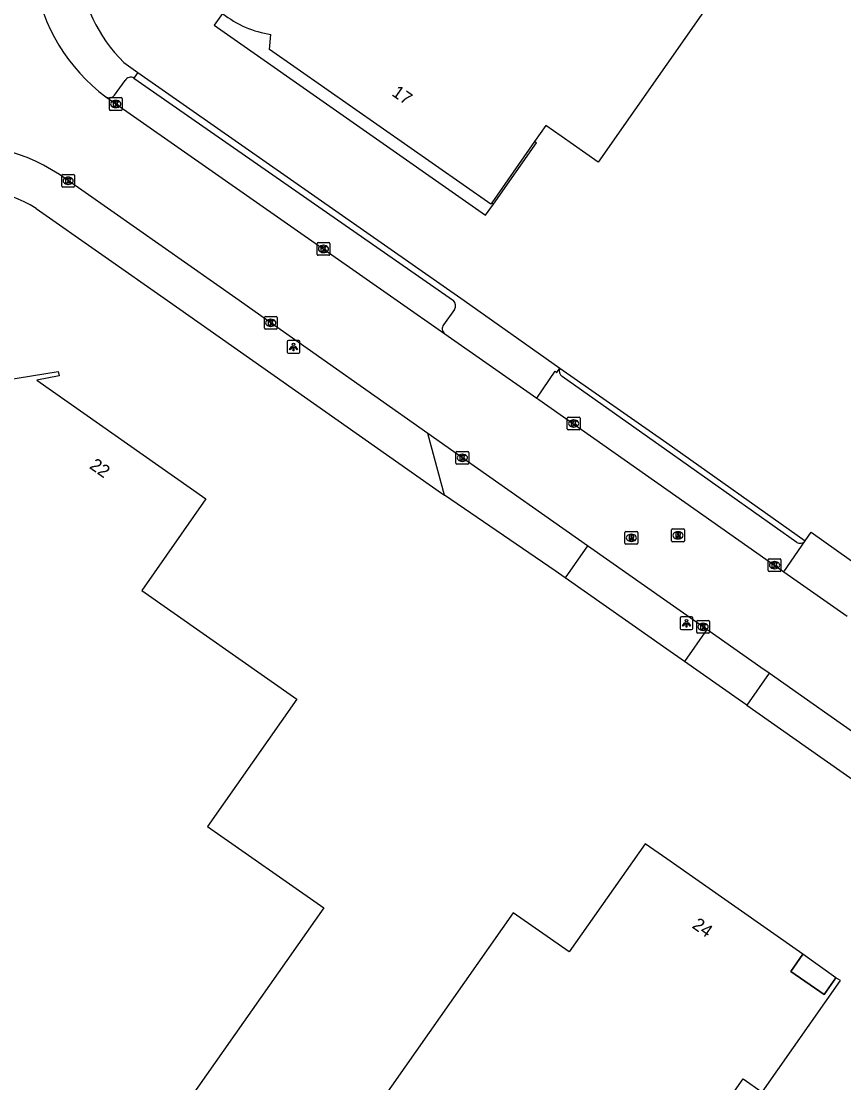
# Model space of a CAD drawing. Extents: x 155018 to 156648, y 383980 to 385733.
# Drawn here: x 155449.5 to 155513.9, y 384938.8 to 385021.9 of the extents above; entities that cross this region are included whole.
import ezdxf

# ---------------------------------------------------------------- set-up
doc = ezdxf.new("R2010")
doc.units = 0
for name, color, linetype in [('IMGEO_Hek', 7, 'Continuous'), ('IMGEO_Kolk', 7, 'Continuous'), ('IMGEO_Lichtpunt', 7, 'Continuous'), ('IMGEO_Pand', 7, 'Continuous'), ('IMGEO_Pand_nummerreeks', 7, 'Continuous'), ('IMGEO_Pand_overbouw', 7, 'Continuous'), ('IMGEO_Rijbaan_lokaal_gesloten', 7, 'Continuous'), ('IMGEO_Rioolput', 7, 'Continuous'), ('IMGEO_Voetpad_open', 7, 'Continuous')]:
    doc.layers.add(name, color=color, linetype=linetype)

msp = doc.modelspace()

# ---------------------------------------------------------------- linework, layer by layer
at = {"layer": 'IMGEO_Hek'}
msp.add_lwpolyline([(155486.305, 385007.654), (155486.445, 385007.555)], dxfattribs=at)
at = {"layer": 'IMGEO_Kolk'}
for p, q in [((155456.463, 385015.891), (155457.315, 385015.891)), ((155456.388, 385014.965), (155456.388, 385015.817)), ((155456.899, 385015.111), (155456.874, 385015.111)), ((155456.876, 385015.671), (155456.901, 385015.671)), ((155457.389, 385015.817), (155457.389, 385014.965)), ((155457.315, 385014.891), (155456.463, 385014.891)), ((155452.665, 385008.955), (155452.665, 385009.807)), ((155452.74, 385009.881), (155453.592, 385009.881)), ((155453.153, 385009.661), (155453.178, 385009.661)), ((155453.666, 385009.807), (155453.666, 385008.955)), ((155453.592, 385008.881), (155452.74, 385008.881)), ((155453.176, 385009.101), (155453.151, 385009.101)), ((155472.641, 385003.622), (155472.641, 385004.474)), ((155472.716, 385004.548), (155473.568, 385004.548)), ((155473.129, 385004.328), (155473.154, 385004.328)), ((155473.642, 385004.474), (155473.642, 385003.622)), ((155473.568, 385003.548), (155472.716, 385003.548)), ((155473.152, 385003.768), (155473.127, 385003.768)), ((155468.518, 384997.834), (155468.518, 384998.686)), ((155468.593, 384998.76), (155469.445, 384998.76)), ((155469.006, 384998.54), (155469.031, 384998.54)), ((155469.519, 384998.686), (155469.519, 384997.834)), ((155469.445, 384997.76), (155468.593, 384997.76)), ((155469.029, 384997.98), (155469.004, 384997.98)), ((155492.218, 384989.955), (155492.218, 384990.807)), ((155492.293, 384990.881), (155493.145, 384990.881)), ((155492.706, 384990.661), (155492.731, 384990.661)), ((155493.219, 384990.807), (155493.219, 384989.955)), ((155493.145, 384989.881), (155492.293, 384989.881)), ((155492.729, 384990.101), (155492.704, 384990.101)), ((155483.509, 384987.266), (155483.509, 384988.118)), ((155483.584, 384988.192), (155484.436, 384988.192)), ((155483.997, 384987.972), (155484.022, 384987.972)), ((155484.51, 384988.118), (155484.51, 384987.266)), ((155484.436, 384987.192), (155483.584, 384987.192)), ((155484.02, 384987.412), (155483.995, 384987.412)), ((155507.937, 384978.868), (155507.937, 384979.72)), ((155508.012, 384979.794), (155508.864, 384979.794)), ((155508.425, 384979.574), (155508.45, 384979.574)), ((155508.938, 384979.72), (155508.938, 384978.868)), ((155508.864, 384978.794), (155508.012, 384978.794)), ((155508.448, 384979.014), (155508.423, 384979.014)), ((155502.343, 384974.04), (155502.343, 384974.892)), ((155502.418, 384974.966), (155503.27, 384974.966)), ((155502.831, 384974.746), (155502.856, 384974.746)), ((155503.344, 384974.892), (155503.344, 384974.04)), ((155503.27, 384973.966), (155502.418, 384973.966)), ((155502.854, 384974.186), (155502.829, 384974.186))]:
    msp.add_line(p, q, dxfattribs=at)
for points in [[(155456.463, 385015.891), (155457.315, 385015.891)], [(155456.388, 385014.965), (155456.388, 385015.817)], [(155456.709, 385015.591), (155456.832, 385015.591), (155456.832, 385015.44), (155456.962, 385015.591), (155457.126, 385015.591), (155456.98, 385015.44), (155457.133, 385015.191), (155456.981, 385015.191), (155456.896, 385015.355), (155456.832, 385015.288), (155456.832, 385015.191), (155456.709, 385015.191), (155456.709, 385015.591)], [(155457.389, 385015.817), (155457.389, 385014.965)], [(155457.315, 385014.891), (155456.463, 385014.891)], [(155452.665, 385008.955), (155452.665, 385009.807)], [(155452.74, 385009.881), (155453.592, 385009.881)], [(155452.986, 385009.581), (155453.109, 385009.581), (155453.109, 385009.43), (155453.239, 385009.581), (155453.403, 385009.581), (155453.257, 385009.43), (155453.41, 385009.181), (155453.258, 385009.181), (155453.173, 385009.345), (155453.109, 385009.278), (155453.109, 385009.181), (155452.986, 385009.181), (155452.986, 385009.581)], [(155453.666, 385009.807), (155453.666, 385008.955)], [(155453.592, 385008.881), (155452.74, 385008.881)], [(155472.641, 385003.622), (155472.641, 385004.474)], [(155472.716, 385004.548), (155473.568, 385004.548)], [(155472.962, 385004.248), (155473.085, 385004.248), (155473.085, 385004.097), (155473.215, 385004.248), (155473.379, 385004.248), (155473.233, 385004.097), (155473.386, 385003.848), (155473.234, 385003.848), (155473.149, 385004.012), (155473.085, 385003.945), (155473.085, 385003.848), (155472.962, 385003.848), (155472.962, 385004.248)], [(155473.642, 385004.474), (155473.642, 385003.622)], [(155473.568, 385003.548), (155472.716, 385003.548)], [(155468.518, 384997.834), (155468.518, 384998.686)], [(155468.593, 384998.76), (155469.445, 384998.76)], [(155468.839, 384998.46), (155468.962, 384998.46), (155468.962, 384998.309), (155469.092, 384998.46), (155469.256, 384998.46), (155469.11, 384998.309), (155469.263, 384998.06), (155469.111, 384998.06), (155469.026, 384998.224), (155468.962, 384998.157), (155468.962, 384998.06), (155468.839, 384998.06), (155468.839, 384998.46)], [(155469.519, 384998.686), (155469.519, 384997.834)], [(155469.445, 384997.76), (155468.593, 384997.76)], [(155492.218, 384989.955), (155492.218, 384990.807)], [(155492.293, 384990.881), (155493.145, 384990.881)], [(155492.539, 384990.581), (155492.662, 384990.581), (155492.662, 384990.43), (155492.792, 384990.581), (155492.956, 384990.581), (155492.81, 384990.43), (155492.963, 384990.181), (155492.811, 384990.181), (155492.726, 384990.345), (155492.662, 384990.278), (155492.662, 384990.181), (155492.539, 384990.181), (155492.539, 384990.581)], [(155493.219, 384990.807), (155493.219, 384989.955)], [(155493.145, 384989.881), (155492.293, 384989.881)], [(155483.509, 384987.266), (155483.509, 384988.118)], [(155483.584, 384988.192), (155484.436, 384988.192)], [(155483.83, 384987.892), (155483.953, 384987.892), (155483.953, 384987.741), (155484.083, 384987.892), (155484.247, 384987.892), (155484.101, 384987.741), (155484.254, 384987.492), (155484.102, 384987.492), (155484.017, 384987.656), (155483.953, 384987.589), (155483.953, 384987.492), (155483.83, 384987.492), (155483.83, 384987.892)], [(155484.51, 384988.118), (155484.51, 384987.266)], [(155484.436, 384987.192), (155483.584, 384987.192)], [(155507.937, 384978.868), (155507.937, 384979.72)], [(155508.012, 384979.794), (155508.864, 384979.794)], [(155508.258, 384979.494), (155508.381, 384979.494), (155508.381, 384979.343), (155508.511, 384979.494), (155508.675, 384979.494), (155508.529, 384979.343), (155508.682, 384979.094), (155508.53, 384979.094), (155508.445, 384979.258), (155508.381, 384979.191), (155508.381, 384979.094), (155508.258, 384979.094), (155508.258, 384979.494)], [(155508.938, 384979.72), (155508.938, 384978.868)], [(155508.864, 384978.794), (155508.012, 384978.794)], [(155502.343, 384974.04), (155502.343, 384974.892)], [(155502.418, 384974.966), (155503.27, 384974.966)], [(155502.664, 384974.666), (155502.787, 384974.666), (155502.787, 384974.515), (155502.917, 384974.666), (155503.081, 384974.666), (155502.935, 384974.515), (155503.088, 384974.266), (155502.936, 384974.266), (155502.851, 384974.43), (155502.787, 384974.363), (155502.787, 384974.266), (155502.664, 384974.266), (155502.664, 384974.666)], [(155503.344, 384974.892), (155503.344, 384974.04)], [(155503.27, 384973.966), (155502.418, 384973.966)]]:
    msp.add_lwpolyline(points, dxfattribs=at)
for centre, start, end in [((155456.465, 385015.815), 91.55205, 178.44795), ((155456.465, 385015.815), 91.55205, 178.44795), ((155457.313, 385015.815), 1.55205, 88.44795), ((155457.313, 385015.815), 1.55205, 88.44795), ((155456.465, 385014.967), 181.55205, 268.44795), ((155456.465, 385014.967), 181.55205, 268.44795), ((155457.313, 385014.967), 271.55205, 358.44795), ((155457.313, 385014.967), 271.55205, 358.44795), ((155452.742, 385009.805), 91.55205, 178.44795), ((155452.742, 385009.805), 91.55205, 178.44795), ((155453.59, 385009.805), 1.55205, 88.44795), ((155453.59, 385009.805), 1.55205, 88.44795), ((155452.742, 385008.957), 181.55205, 268.44795), ((155452.742, 385008.957), 181.55205, 268.44795), ((155453.59, 385008.957), 271.55205, 358.44795), ((155453.59, 385008.957), 271.55205, 358.44795), ((155472.718, 385004.472), 91.55205, 178.44795), ((155472.718, 385004.472), 91.55205, 178.44795), ((155473.566, 385004.472), 1.55205, 88.44795), ((155473.566, 385004.472), 1.55205, 88.44795), ((155472.718, 385003.624), 181.55205, 268.44795), ((155472.718, 385003.624), 181.55205, 268.44795), ((155473.566, 385003.624), 271.55205, 358.44795), ((155473.566, 385003.624), 271.55205, 358.44795), ((155468.595, 384998.684), 91.55205, 178.44795), ((155468.595, 384998.684), 91.55205, 178.44795), ((155469.443, 384998.684), 1.55205, 88.44795), ((155469.443, 384998.684), 1.55205, 88.44795), ((155468.595, 384997.836), 181.55205, 268.44795), ((155468.595, 384997.836), 181.55205, 268.44795), ((155469.443, 384997.836), 271.55205, 358.44795), ((155469.443, 384997.836), 271.55205, 358.44795), ((155492.295, 384990.805), 91.55205, 178.44795), ((155492.295, 384990.805), 91.55205, 178.44795), ((155493.143, 384990.805), 1.55205, 88.44795), ((155493.143, 384990.805), 1.55205, 88.44795), ((155492.295, 384989.957), 181.55205, 268.44795), ((155492.295, 384989.957), 181.55205, 268.44795), ((155493.143, 384989.957), 271.55205, 358.44795), ((155493.143, 384989.957), 271.55205, 358.44795), ((155483.586, 384988.116), 91.55205, 178.44795), ((155483.586, 384988.116), 91.55205, 178.44795), ((155484.434, 384988.116), 1.55205, 88.44795), ((155484.434, 384988.116), 1.55205, 88.44795), ((155483.586, 384987.268), 181.55205, 268.44795), ((155483.586, 384987.268), 181.55205, 268.44795), ((155484.434, 384987.268), 271.55205, 358.44795), ((155484.434, 384987.268), 271.55205, 358.44795), ((155508.014, 384979.718), 91.55205, 178.44795), ((155508.014, 384979.718), 91.55205, 178.44795), ((155508.862, 384979.718), 1.55205, 88.44795), ((155508.862, 384979.718), 1.55205, 88.44795), ((155508.014, 384978.87), 181.55205, 268.44795), ((155508.014, 384978.87), 181.55205, 268.44795), ((155508.862, 384978.87), 271.55205, 358.44795), ((155508.862, 384978.87), 271.55205, 358.44795), ((155502.42, 384974.89), 91.55205, 178.44795), ((155502.42, 384974.89), 91.55205, 178.44795), ((155503.268, 384974.89), 1.55205, 88.44795), ((155503.268, 384974.89), 1.55205, 88.44795), ((155502.42, 384974.042), 181.55205, 268.44795), ((155502.42, 384974.042), 181.55205, 268.44795), ((155503.268, 384974.042), 271.55205, 358.44795), ((155503.268, 384974.042), 271.55205, 358.44795)]:
    msp.add_arc(centre, 0.0765, start, end, dxfattribs=at)
for centre, major_axis, ratio, start_param, end_param in [((155456.875, 385015.391), (-0.387, 0.002), 0.722429, 4.712389, 7.853982), ((155456.9, 385015.391), (-0.39, 0.002), 0.717154, 1.570796, 4.712389), ((155453.152, 385009.381), (-0.387, 0.002), 0.722429, 4.712389, 7.853982), ((155453.177, 385009.381), (-0.39, 0.002), 0.717154, 1.570796, 4.712389), ((155473.128, 385004.048), (-0.387, 0.002), 0.722429, 4.712389, 7.853982), ((155473.153, 385004.048), (-0.39, 0.002), 0.717154, 1.570796, 4.712389), ((155469.005, 384998.26), (-0.387, 0.002), 0.722429, 4.712389, 7.853982), ((155469.03, 384998.26), (-0.39, 0.002), 0.717154, 1.570796, 4.712389), ((155492.705, 384990.381), (-0.387, 0.002), 0.722429, 4.712389, 7.853982), ((155492.73, 384990.381), (-0.39, 0.002), 0.717154, 1.570796, 4.712389), ((155483.996, 384987.692), (-0.387, 0.002), 0.722429, 4.712389, 7.853982), ((155484.021, 384987.692), (-0.39, 0.002), 0.717154, 1.570796, 4.712389), ((155508.424, 384979.294), (-0.387, 0.002), 0.722429, 4.712389, 7.853982), ((155508.449, 384979.294), (-0.39, 0.002), 0.717154, 1.570796, 4.712389), ((155502.83, 384974.466), (-0.387, 0.002), 0.722429, 4.712389, 7.853982), ((155502.855, 384974.466), (-0.39, 0.002), 0.717154, 1.570796, 4.712389)]:
    msp.add_ellipse(centre, major_axis=major_axis, ratio=ratio, start_param=start_param, end_param=end_param, dxfattribs=at)
at = {"layer": 'IMGEO_Lichtpunt'}
for p, q in [((155470.302, 384996.775), (155470.302, 384995.968)), ((155470.302, 384996.775), (155470.302, 384995.968)), ((155471.204, 384996.87), (155470.396, 384996.87)), ((155471.204, 384996.87), (155470.396, 384996.87)), ((155471.298, 384995.968), (155471.298, 384996.775)), ((155471.298, 384995.968), (155471.298, 384996.775)), ((155470.396, 384995.874), (155471.204, 384995.874)), ((155470.396, 384995.874), (155471.204, 384995.874)), ((155501.95, 384975.24), (155501.142, 384975.24)), ((155501.95, 384975.24), (155501.142, 384975.24)), ((155501.048, 384975.145), (155501.048, 384974.338)), ((155501.048, 384975.145), (155501.048, 384974.338)), ((155502.044, 384974.338), (155502.044, 384975.145)), ((155502.044, 384974.338), (155502.044, 384975.145)), ((155501.142, 384974.244), (155501.95, 384974.244)), ((155501.142, 384974.244), (155501.95, 384974.244))]:
    msp.add_line(p, q, dxfattribs=at)
for points in [[(155470.676, 384996.439), (155470.715, 384996.411), (155470.527, 384996.149), (155470.489, 384996.176), (155470.676, 384996.439)], [(155470.778, 384996.391), (155470.825, 384996.391), (155470.825, 384996.069), (155470.778, 384996.069), (155470.778, 384996.391)], [(155470.888, 384996.411), (155470.926, 384996.438), (155471.113, 384996.176), (155471.074, 384996.148), (155470.888, 384996.411)], [(155501.422, 384974.809), (155501.461, 384974.781), (155501.273, 384974.519), (155501.235, 384974.546), (155501.422, 384974.809)], [(155501.524, 384974.761), (155501.571, 384974.761), (155501.571, 384974.439), (155501.524, 384974.439), (155501.524, 384974.761)], [(155501.634, 384974.781), (155501.672, 384974.808), (155501.859, 384974.546), (155501.82, 384974.518), (155501.634, 384974.781)]]:
    msp.add_lwpolyline(points, dxfattribs=at)
for centre in [(155470.801, 384996.573), (155501.547, 384974.943)]:
    msp.add_circle(centre, 0.0994, dxfattribs=at)
for centre, start, end in [((155470.396, 384996.775), 90, 180), ((155470.396, 384996.775), 90, 180), ((155471.204, 384996.775), 0, 90), ((155471.204, 384996.775), 0, 90), ((155470.396, 384995.968), 180, 270), ((155470.396, 384995.968), 180, 270), ((155471.204, 384995.968), 270, 0), ((155471.204, 384995.968), 270, 360), ((155501.142, 384975.145), 90, 180), ((155501.142, 384975.145), 90, 180), ((155501.95, 384975.145), 0, 90), ((155501.95, 384975.145), 0, 90), ((155501.142, 384974.338), 180, 270), ((155501.142, 384974.338), 180, 270), ((155501.95, 384974.338), 270, 0), ((155501.95, 384974.338), 270, 360)]:
    msp.add_arc(centre, 0.0946, start, end, dxfattribs=at)
at = {"layer": 'IMGEO_Pand'}
for points in [[(155466.604, 385035.357), (155465.725, 385035.996), (155472.35, 385045.109), (155477.04, 385041.699), (155478.294, 385040.788), (155481.22, 385044.812), (155485.315, 385041.942), (155500, 385031.649), (155506.174, 385027.322), (155500, 385018.512), (155497.5, 385014.945), (155494.63, 385010.85), (155491.727, 385012.882), (155490.53, 385013.72), (155489.645, 385012.449), (155486.305, 385007.654)], [(155486.305, 385007.654), (155486.24, 385007.56), (155468.91, 385019.67), (155469.034, 385020.841)], [(155437.272, 384901.403), (155412.162, 384919.023), (155417.316, 384926.358), (155404.257, 384935.52), (155429.931, 384972.307), (155422.839, 384977.259), (155438.817, 385000), (155439.816, 385001.422), (155441.823, 385000), (155445.207, 384997.603), (155444.284, 384997.18), (155444.973, 384993.255), (155452.396, 384994.446), (155452.453, 384994.103), (155450.711, 384993.78), (155463.948, 384984.474), (155458.937, 384977.31), (155471.068, 384968.794), (155464.079, 384958.829), (155473.162, 384952.461), (155437.272, 384901.403)], [(155510.657, 384948.832), (155500, 384956.298), (155498.299, 384957.49), (155492.357, 384949.015), (155487.975, 384952.083), (155456.665, 384907.423), (155474.832, 384894.652), (155500, 384930.55), (155505.974, 384939.071), (155507.455, 384938.031), (155513.586, 384946.767), (155513.239, 384946.999), (155512.318, 384945.673), (155509.719, 384947.488), (155510.657, 384948.832)]]:
    msp.add_lwpolyline(points, dxfattribs=at)
msp.add_arc((155470.099, 385028.492), 7.725, 231.06659, 262.07347, dxfattribs=at)
at = {"layer": 'IMGEO_Pand_overbouw'}
for points in [[(155465.245, 385022.483), (155464.594, 385021.554), (155485.829, 385006.676), (155486.445, 385007.555), (155489.799, 385012.342)], [(155489.799, 385012.342), (155489.645, 385012.449), (155486.305, 385007.654), (155486.24, 385007.56), (155468.91, 385019.67), (155469.034, 385020.841)]]:
    msp.add_lwpolyline(points, dxfattribs=at)
msp.add_lwpolyline([(155510.657, 384948.832), (155509.719, 384947.488), (155512.318, 384945.673), (155513.239, 384946.999)], close=True, dxfattribs=at)
msp.add_arc((155470.099, 385028.492), 7.725, 231.06659, 262.07347, dxfattribs=at)
at = {"layer": 'IMGEO_Rijbaan_lokaal_gesloten'}
for points in [[(155456.1, 385015.949), (155478.917, 385000), (155482.635, 384997.401)], [(155481.303, 384989.599), (155468.855, 384998.374), (155466.537, 385000), (155452.478, 385009.864)], [(155482.635, 384997.401), (155489.845, 384992.352)], [(155489.845, 384992.352), (155489.982, 384992.256), (155500, 384985.217), (155509.167, 384978.777)], [(155493.798, 384980.798), (155484.226, 384987.538), (155481.303, 384989.599)], [(155503.149, 384974.25), (155502.879, 384974.44), (155500, 384976.456), (155493.798, 384980.798)], [(155509.167, 384978.777), (155514.115, 384975.3)], [(155508.017, 384970.829), (155507.358, 384971.292), (155503.149, 384974.25)], [(155532.25, 384953.8), (155512.594, 384967.613), (155508.017, 384970.829)]]:
    msp.add_lwpolyline(points, dxfattribs=at)
for centre, radius, start, end in [((155464.878, 385027.55), 14.548, 189.63276, 232.88851), ((155444.302, 384997.419), 14.891, 56.69565, 100.54706)]:
    msp.add_arc(centre, radius, start, end, dxfattribs=at)
at = {"layer": 'IMGEO_Rioolput'}
for p, q in [((155496.731, 384981.004), (155496.731, 384981.856)), ((155496.806, 384981.93), (155497.658, 384981.93)), ((155497.732, 384981.856), (155497.732, 384981.004)), ((155500.378, 384981.203), (155500.378, 384982.055)), ((155500.453, 384982.129), (155501.305, 384982.129)), ((155500.866, 384981.909), (155500.891, 384981.909)), ((155501.379, 384982.055), (155501.379, 384981.203)), ((155497.242, 384981.15), (155497.217, 384981.15)), ((155497.219, 384981.71), (155497.244, 384981.71)), ((155501.305, 384981.129), (155500.453, 384981.129)), ((155500.889, 384981.349), (155500.864, 384981.349)), ((155497.658, 384980.93), (155496.806, 384980.93))]:
    msp.add_line(p, q, dxfattribs=at)
for points in [[(155496.731, 384981.004), (155496.731, 384981.856)], [(155496.806, 384981.93), (155497.658, 384981.93)], [(155497.732, 384981.856), (155497.732, 384981.004)], [(155500.378, 384981.203), (155500.378, 384982.055)], [(155500.453, 384982.129), (155501.305, 384982.129)], [(155500.967, 384981.827), (155500.715, 384981.829), (155500.715, 384981.429)], [(155501.379, 384982.055), (155501.379, 384981.203)], [(155497.32, 384981.628), (155497.068, 384981.63), (155497.068, 384981.23)], [(155497.068, 384981.23), (155497.192, 384981.23), (155497.192, 384981.392), (155497.203, 384981.392)], [(155497.246, 384981.549), (155497.192, 384981.549), (155497.192, 384981.468)], [(155497.192, 384981.468), (155497.244, 384981.468)], [(155497.25, 384981.363), (155497.321, 384981.23), (155497.461, 384981.23), (155497.396, 384981.356)], [(155501.305, 384981.129), (155500.453, 384981.129)], [(155500.715, 384981.429), (155500.839, 384981.429), (155500.839, 384981.591), (155500.85, 384981.591)], [(155500.893, 384981.748), (155500.839, 384981.748), (155500.839, 384981.667)], [(155500.839, 384981.667), (155500.891, 384981.667)], [(155500.897, 384981.562), (155500.968, 384981.429), (155501.108, 384981.429), (155501.043, 384981.555)], [(155497.658, 384980.93), (155496.806, 384980.93)]]:
    msp.add_lwpolyline(points, dxfattribs=at)
for centre, radius, start, end in [((155496.808, 384981.854), 0.0765, 91.55205, 178.44795), ((155496.808, 384981.854), 0.0765, 91.55205, 178.44795), ((155497.656, 384981.854), 0.0765, 1.55205, 88.44795), ((155497.656, 384981.854), 0.0765, 1.55205, 88.44795), ((155500.455, 384982.053), 0.0765, 91.55205, 178.44795), ((155500.455, 384982.053), 0.0765, 91.55205, 178.44795), ((155500.966, 384981.717), 0.109, 350.36119, 89.41601), ((155501.303, 384982.053), 0.0765, 1.55205, 88.44795), ((155501.303, 384982.053), 0.0765, 1.55205, 88.44795), ((155496.808, 384981.006), 0.0765, 181.55205, 268.44795), ((155496.808, 384981.006), 0.0765, 181.55205, 268.44795), ((155497.202, 384981.339), 0.0533, 26.02933, 88.69889), ((155497.228, 384981.657), 0.19, 274.7715, 282.96867), ((155497.252, 384981.453), 0.0964, 77.00612, 93.18647), ((155497.266, 384981.51), 0.0378, 276.66336, 79.67722), ((155497.319, 384981.518), 0.109, 350.36119, 89.41601), ((155497.317, 384981.518), 0.112, 277.58423, 350.98172), ((155497.301, 384981.303), 0.108, 29.51342, 73.79051), ((155497.656, 384981.006), 0.0765, 271.55205, 358.44795), ((155497.656, 384981.006), 0.0765, 271.55205, 358.44795), ((155500.455, 384981.205), 0.0765, 181.55205, 268.44795), ((155500.455, 384981.205), 0.0765, 181.55205, 268.44795), ((155500.849, 384981.538), 0.0533, 26.02933, 88.69889), ((155500.875, 384981.856), 0.19, 274.7715, 282.96867), ((155500.899, 384981.652), 0.0964, 77.00612, 93.18647), ((155500.913, 384981.709), 0.0378, 276.66336, 79.67722), ((155500.964, 384981.717), 0.112, 277.58423, 350.98172), ((155500.948, 384981.502), 0.108, 29.51342, 73.79051), ((155501.303, 384981.205), 0.0765, 271.55205, 358.44795), ((155501.303, 384981.205), 0.0765, 271.55205, 358.44795)]:
    msp.add_arc(centre, radius, start, end, dxfattribs=at)
for centre, major_axis, ratio, start_param, end_param in [((155500.865, 384981.629), (-0.387, 0.002), 0.722429, 4.712389, 7.853982), ((155500.89, 384981.629), (-0.39, 0.002), 0.717154, 1.570796, 4.712389), ((155497.218, 384981.43), (-0.387, 0.002), 0.722429, 4.712389, 7.853982), ((155497.243, 384981.43), (-0.39, 0.002), 0.717154, 1.570796, 4.712389)]:
    msp.add_ellipse(centre, major_axis=major_axis, ratio=ratio, start_param=start_param, end_param=end_param, dxfattribs=at)
at = {"layer": 'IMGEO_Voetpad_open'}
for points in [[(155457.525, 385018.63), (155458.619, 385017.864)], [(155458.619, 385017.864), (155458.31, 385017.422)], [(155458.619, 385017.864), (155484.145, 385000), (155491.64, 384994.721)], [(155456.797, 385016.081), (155457.62, 385017.233)], [(155458.31, 385017.422), (155483.311, 385000)], [(155450.653, 385007.222), (155460.927, 385000), (155482.381, 384984.92), (155482.605, 384984.76)], [(155483.386, 384999.309), (155482.541, 384998.11)], [(155489.845, 384992.352), (155491.269, 384994.482), (155491.406, 384994.376), (155491.64, 384994.721)], [(155491.64, 384994.721), (155500, 384988.865), (155510.83, 384981.203)], [(155510.166, 384981.066), (155500, 384988.262), (155491.808, 384994.06)], [(155482.605, 384984.76), (155481.303, 384989.599)], [(155492.047, 384978.311), (155491.266, 384978.86), (155482.605, 384984.76)], [(155510.83, 384981.203), (155511.294, 384981.88), (155516.258, 384978.35), (155515.775, 384977.663)], [(155509.167, 384978.777), (155510.83, 384981.203)], [(155493.798, 384980.798), (155492.047, 384978.311)], [(155501.395, 384971.747), (155500, 384972.727), (155492.047, 384978.311)], [(155503.149, 384974.25), (155501.395, 384971.747)], [(155506.264, 384968.328), (155505.588, 384968.803), (155501.395, 384971.747)], [(155508.017, 384970.829), (155506.264, 384968.328)], [(155506.264, 384968.328), (155510.828, 384965.124), (155530.5, 384951.311)]]:
    msp.add_lwpolyline(points, dxfattribs=at)
for centre, radius, start, end in [((155466.098, 385027.279), 12.178, 146.82781, 225.25097), ((155458.058, 385016.988), 0.502, 59.83626, 150.80041), ((155456.38, 385016.379), 0.513, 236.95176, 324.49594), ((155444.258, 384996.618), 12.383, 58.90883, 97.8451), ((155482.948, 384999.611), 0.532, 325.40564, 46.98344), ((155482.939, 384997.802), 0.503, 142.23662, 232.86796), ((155492.106, 384994.488), 0.521, 153.41619, 235.10456), ((155510.418, 384981.523), 0.522, 241.16879, 322.14717)]:
    msp.add_arc(centre, radius, start, end, dxfattribs=at)

# ---------------------------------------------------------------- texts
at = {"layer": 'IMGEO_Pand_nummerreeks'}
for s, rotation, p in [('17', 325.0546, (155478.416, 385016.102)), ('22', 324.89165, (155454.765, 384986.922)), ('24', 324.98496, (155501.919, 384950.949))]:
    msp.add_text(s, height=1, rotation=rotation, dxfattribs=at).set_placement(p)

doc.saveas('drawing.dxf')
